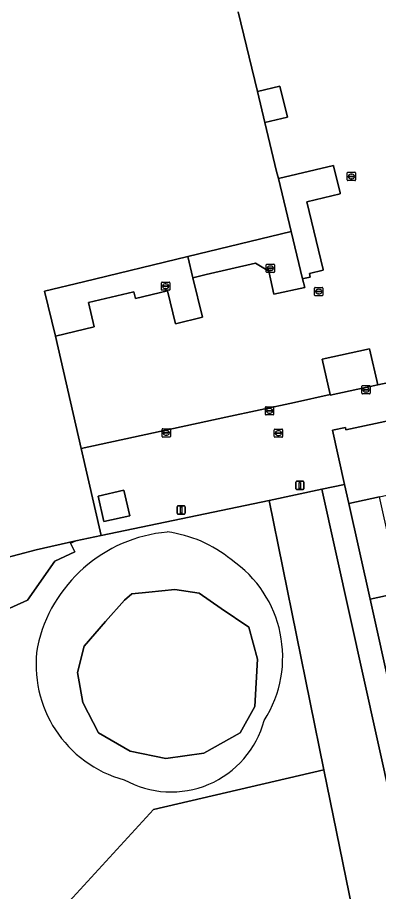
# Model space of a CAD drawing. Extents: x 164494 to 166241, y 382475 to 384495.
# Drawn here: x 164592.4 to 164636.4, y 383378.9 to 383485.2 of the extents above; entities that cross this region are included whole.
import ezdxf

# ---------------------------------------------------------------- set-up
doc = ezdxf.new("R2010")
doc.units = 0
for name, color, linetype in [('IMGEO_Erf', 7, 'Continuous'), ('IMGEO_Groenvoorziening', 7, 'Continuous'), ('IMGEO_Kolk', 7, 'Continuous'), ('IMGEO_Lichtmast', 7, 'Continuous'), ('IMGEO_Loofbos', 7, 'Continuous'), ('IMGEO_Meer_plas_ven_vijver', 7, 'Continuous'), ('IMGEO_Oever', 7, 'Continuous'), ('IMGEO_Pand', 7, 'Continuous'), ('IMGEO_Rijbaan_lokaal_open', 7, 'Continuous'), ('IMGEO_Rioolput', 7, 'Continuous')]:
    doc.layers.add(name, color=color, linetype=linetype)

msp = doc.modelspace()

# ---------------------------------------------------------------- linework, layer by layer
at = {"layer": 'IMGEO_Erf'}
msp.add_lwpolyline([(164619.3, 383485.93), (164621.63, 383476.21), (164624.37, 383476.87), (164625.27, 383473.12), (164622.53, 383472.46), (164623.96, 383466.5), (164624.17, 383465.63), (164630.87, 383467.22), (164630.88, 383467.19), (164631.68, 383463.91), (164631.7, 383463.79), (164627.62, 383462.8), (164629.62, 383454.56), (164629.64, 383454.48), (164627.96, 383454.09), (164628.06, 383453.66), (164627.22, 383453.46), (164627.11, 383453.43), (164627.38, 383452.37), (164623.62, 383451.57), (164623, 383454.36), (164621.37, 383455.34), (164615.37, 383453.95), (164613.78, 383453.58), (164614.94, 383448.76), (164611.66, 383447.97), (164610.7, 383451.97), (164606.8, 383451.04), (164606.6, 383451.87), (164601.05, 383450.54), (164601.76, 383447.6), (164597.06, 383446.46), (164600.16, 383432.81), (164617.76, 383436.6), (164626.15, 383438.39), (164630.47, 383439.35), (164629.51, 383443.66), (164635.28, 383444.91), (164636.26, 383440.53), (164639.94, 383441.33)], dxfattribs=at)
at = {"layer": 'IMGEO_Groenvoorziening'}
for points in [[(164623.04, 383426.49), (164602.59, 383422.21), (164599.53, 383421.57), (164598.87, 383421.28), (164599.41, 383420.22), (164596.95, 383419.08), (164593.64, 383414.33), (164577.89, 383407.25), (164571.44, 383410.1), (164572.58, 383405.52)], [(164729.61, 383351.14), (164697.66, 383344.85), (164675.64, 383344.43), (164673.05, 383330.95), (164628.84, 383339.41), (164614.57, 383348.52), (164597.4, 383369.21), (164596.05, 383374.78), (164608.98, 383388.87), (164629.72, 383393.71), (164623.04, 383426.49)]]:
    msp.add_lwpolyline(points, dxfattribs=at)
for points in [[(164594.71, 383420.46), (164590.38, 383419.34), (164579.48, 383417.16), (164570.17, 383415.29), (164570.28, 383414.79), (164571.44, 383410.1), (164577.89, 383407.25), (164593.64, 383414.33), (164596.95, 383419.08), (164599.41, 383420.22), (164598.87, 383421.28), (164599.53, 383421.57)], [(164675.64, 383344.43), (164647.88, 383359.09), (164635.47, 383365.51), (164629.72, 383393.71), (164608.98, 383388.87), (164596.05, 383374.78), (164597.4, 383369.21), (164614.57, 383348.52), (164628.84, 383339.41), (164673.05, 383330.95)]]:
    msp.add_lwpolyline(points, close=True, dxfattribs=at)
for centre, radius, start, end in [((164612.26, 383404.89), 17.82, 95.1536, 167.7369), ((164608.7, 383407.45), 15.32, 50.6157, 82.6687), ((164610.35, 383407.42), 14.35, 327.5301, 55.7613), ((164609.18, 383406.5), 14.5, 171.3894, 254.9393), ((164611.12, 383402.75), 11.73, 240.8598, 345.0195)]:
    msp.add_arc(centre, radius, start, end, dxfattribs=at)
at = {"layer": 'IMGEO_Kolk'}
for p, q in [((164632.56, 383465.47), (164632.56, 383466.32)), ((164632.64, 383466.4), (164633.49, 383466.4)), ((164632.82, 383465.89), (164632.82, 383465.9)), ((164632.86, 383465.94), (164633.26, 383465.94)), ((164633.26, 383465.85), (164632.86, 383465.85)), ((164633.05, 383466.17), (164633.08, 383466.17)), ((164633.31, 383465.9), (164633.31, 383465.89)), ((164633.56, 383466.32), (164633.56, 383465.47)), ((164633.49, 383465.39), (164632.64, 383465.39)), ((164633.07, 383465.62), (164633.05, 383465.62)), ((164622.78, 383455.22), (164623.63, 383455.22)), ((164622.7, 383454.29), (164622.7, 383455.14)), ((164623.63, 383454.22), (164622.78, 383454.22)), ((164622.96, 383454.71), (164622.96, 383454.72)), ((164623, 383454.76), (164623.4, 383454.76)), ((164623.4, 383454.67), (164623, 383454.67)), ((164623.19, 383455), (164623.21, 383455)), ((164623.21, 383454.44), (164623.19, 383454.44)), ((164623.44, 383454.72), (164623.44, 383454.71)), ((164623.7, 383455.14), (164623.7, 383454.29)), ((164609.96, 383452.11), (164609.96, 383452.96)), ((164610.03, 383453.04), (164610.88, 383453.04)), ((164610.88, 383452.04), (164610.03, 383452.04)), ((164610.21, 383452.53), (164610.21, 383452.54)), ((164610.65, 383452.49), (164610.25, 383452.49)), ((164610.26, 383452.58), (164610.66, 383452.58)), ((164610.44, 383452.82), (164610.47, 383452.82)), ((164610.47, 383452.26), (164610.44, 383452.26)), ((164610.7, 383452.54), (164610.7, 383452.53)), ((164610.96, 383452.96), (164610.96, 383452.11)), ((164628.59, 383451.46), (164628.59, 383452.32)), ((164628.66, 383452.39), (164629.52, 383452.39)), ((164629.08, 383452.17), (164629.1, 383452.17)), ((164629.59, 383452.32), (164629.59, 383451.46)), ((164629.52, 383451.39), (164628.66, 383451.39)), ((164628.85, 383451.88), (164628.85, 383451.9)), ((164628.89, 383451.93), (164629.29, 383451.93)), ((164629.28, 383451.85), (164628.89, 383451.85)), ((164629.1, 383451.61), (164629.07, 383451.61)), ((164629.33, 383451.9), (164629.33, 383451.88)), ((164634.34, 383439.52), (164634.34, 383440.37)), ((164634.41, 383440.45), (164635.27, 383440.45)), ((164635.34, 383440.37), (164635.34, 383439.52)), ((164635.27, 383439.45), (164634.41, 383439.45)), ((164634.6, 383439.94), (164634.6, 383439.95)), ((164634.64, 383439.99), (164635.04, 383439.99)), ((164635.04, 383439.9), (164634.64, 383439.9)), ((164634.83, 383440.23), (164634.85, 383440.23)), ((164634.85, 383439.67), (164634.83, 383439.67)), ((164635.08, 383439.95), (164635.08, 383439.94)), ((164622.6, 383436.95), (164622.6, 383437.81)), ((164622.67, 383437.88), (164623.53, 383437.88)), ((164622.86, 383437.37), (164622.86, 383437.39)), ((164622.9, 383437.42), (164623.3, 383437.42)), ((164623.3, 383437.34), (164622.9, 383437.34)), ((164623.09, 383437.66), (164623.11, 383437.66)), ((164623.34, 383437.39), (164623.34, 383437.37)), ((164623.6, 383437.81), (164623.6, 383436.95)), ((164623.53, 383436.88), (164622.67, 383436.88)), ((164623.11, 383437.1), (164623.08, 383437.1)), ((164610.03, 383434.27), (164610.03, 383435.12)), ((164610.1, 383435.2), (164610.95, 383435.2)), ((164611.03, 383435.12), (164611.03, 383434.27)), ((164610.95, 383434.19), (164610.1, 383434.19)), ((164610.28, 383434.69), (164610.28, 383434.7)), ((164610.72, 383434.65), (164610.32, 383434.65)), ((164610.33, 383434.74), (164610.72, 383434.74)), ((164610.51, 383434.97), (164610.54, 383434.97)), ((164610.54, 383434.42), (164610.51, 383434.42)), ((164610.77, 383434.7), (164610.77, 383434.69))]:
    msp.add_line(p, q, dxfattribs=at)
for points in [[(164632.56, 383465.47), (164632.56, 383466.32)], [(164632.64, 383466.4), (164633.49, 383466.4)], [(164633.56, 383466.32), (164633.56, 383465.47)], [(164633.49, 383465.39), (164632.64, 383465.39)], [(164622.78, 383455.22), (164623.63, 383455.22)], [(164622.7, 383454.29), (164622.7, 383455.14)], [(164623.63, 383454.22), (164622.78, 383454.22)], [(164623.7, 383455.14), (164623.7, 383454.29)], [(164609.96, 383452.11), (164609.96, 383452.96)], [(164610.03, 383453.04), (164610.88, 383453.04)], [(164610.88, 383452.04), (164610.03, 383452.04)], [(164610.96, 383452.96), (164610.96, 383452.11)], [(164628.59, 383451.46), (164628.59, 383452.32)], [(164628.66, 383452.39), (164629.52, 383452.39)], [(164629.59, 383452.32), (164629.59, 383451.46)], [(164629.52, 383451.39), (164628.66, 383451.39)], [(164634.34, 383439.52), (164634.34, 383440.37)], [(164634.41, 383440.45), (164635.27, 383440.45)], [(164635.34, 383440.37), (164635.34, 383439.52)], [(164635.27, 383439.45), (164634.41, 383439.45)], [(164622.6, 383436.95), (164622.6, 383437.81)], [(164622.67, 383437.88), (164623.53, 383437.88)], [(164623.6, 383437.81), (164623.6, 383436.95)], [(164623.53, 383436.88), (164622.67, 383436.88)], [(164610.03, 383434.27), (164610.03, 383435.12)], [(164610.1, 383435.2), (164610.95, 383435.2)], [(164611.03, 383435.12), (164611.03, 383434.27)], [(164610.95, 383434.19), (164610.1, 383434.19)]]:
    msp.add_lwpolyline(points, dxfattribs=at)
for centre, radius, start, end in [((164632.64, 383466.32), 0.0765, 91.552, 178.448), ((164632.64, 383466.32), 0.0765, 91.552, 178.448), ((164632.86, 383465.9), 0.0403, 85.8775, 175.7526), ((164632.86, 383465.89), 0.0366, 178.938, 274.7102), ((164633.27, 383465.9), 0.0386, 1.7309, 96.639), ((164633.26, 383465.89), 0.043, 264.8664, 352.4533), ((164633.49, 383466.32), 0.0765, 1.552, 88.448), ((164633.49, 383466.32), 0.0765, 1.552, 88.448), ((164632.64, 383465.47), 0.0765, 181.552, 268.448), ((164632.64, 383465.47), 0.0765, 181.552, 268.448), ((164633.49, 383465.47), 0.0765, 271.552, 358.448), ((164633.49, 383465.47), 0.0765, 271.552, 358.448), ((164622.78, 383455.14), 0.0765, 91.552, 178.448), ((164622.78, 383455.14), 0.0765, 91.552, 178.448), ((164623.63, 383455.14), 0.0765, 1.552, 88.448), ((164623.63, 383455.14), 0.0765, 1.552, 88.448), ((164622.78, 383454.29), 0.0765, 181.552, 268.448), ((164622.78, 383454.29), 0.0765, 181.552, 268.448), ((164623, 383454.72), 0.0403, 85.8775, 175.7526), ((164623, 383454.71), 0.0366, 178.938, 274.7102), ((164623.41, 383454.72), 0.0386, 1.7309, 96.639), ((164623.4, 383454.72), 0.043, 264.8664, 352.4533), ((164623.63, 383454.29), 0.0765, 271.552, 358.448), ((164623.63, 383454.29), 0.0765, 271.552, 358.448), ((164610.03, 383452.96), 0.0765, 91.552, 178.448), ((164610.03, 383452.96), 0.0765, 91.552, 178.448), ((164610.03, 383452.11), 0.0765, 181.552, 268.448), ((164610.03, 383452.11), 0.0765, 181.552, 268.448), ((164610.26, 383452.54), 0.0403, 85.8775, 175.7526), ((164610.25, 383452.53), 0.0366, 178.938, 274.7102), ((164610.66, 383452.54), 0.043, 264.8664, 352.4533), ((164610.66, 383452.54), 0.0386, 1.7309, 96.639), ((164610.88, 383452.96), 0.0765, 1.552, 88.448), ((164610.88, 383452.96), 0.0765, 1.552, 88.448), ((164610.88, 383452.11), 0.0765, 271.552, 358.448), ((164610.88, 383452.11), 0.0765, 271.552, 358.448), ((164628.66, 383452.32), 0.0765, 91.552, 178.448), ((164628.66, 383452.32), 0.0765, 91.552, 178.448), ((164629.51, 383452.32), 0.0765, 1.552, 88.448), ((164629.51, 383452.32), 0.0765, 1.552, 88.448), ((164628.66, 383451.47), 0.0765, 181.552, 268.448), ((164628.66, 383451.47), 0.0765, 181.552, 268.448), ((164628.89, 383451.89), 0.0403, 85.8775, 175.7526), ((164628.88, 383451.88), 0.0366, 178.938, 274.7102), ((164629.29, 383451.89), 0.043, 264.8664, 352.4533), ((164629.29, 383451.9), 0.0386, 1.7309, 96.639), ((164629.51, 383451.47), 0.0765, 271.552, 358.448), ((164629.51, 383451.47), 0.0765, 271.552, 358.448), ((164634.42, 383440.37), 0.0765, 91.552, 178.448), ((164634.42, 383440.37), 0.0765, 91.552, 178.448), ((164635.26, 383440.37), 0.0765, 1.552, 88.448), ((164635.26, 383440.37), 0.0765, 1.552, 88.448), ((164634.42, 383439.52), 0.0765, 181.552, 268.448), ((164634.42, 383439.52), 0.0765, 181.552, 268.448), ((164634.64, 383439.95), 0.0403, 85.8775, 175.7526), ((164634.64, 383439.94), 0.0366, 178.938, 274.7102), ((164635.04, 383439.95), 0.0386, 1.7309, 96.639), ((164635.04, 383439.95), 0.043, 264.8664, 352.4533), ((164635.26, 383439.52), 0.0765, 271.552, 358.448), ((164635.26, 383439.52), 0.0765, 271.552, 358.448), ((164622.68, 383437.8), 0.0765, 91.552, 178.448), ((164622.68, 383437.8), 0.0765, 91.552, 178.448), ((164622.9, 383437.38), 0.0403, 85.8775, 175.7526), ((164622.89, 383437.37), 0.0366, 178.938, 274.7102), ((164623.3, 383437.38), 0.0386, 1.7309, 96.639), ((164623.3, 383437.38), 0.043, 264.8664, 352.4533), ((164623.52, 383437.8), 0.0765, 1.552, 88.448), ((164623.52, 383437.8), 0.0765, 1.552, 88.448), ((164622.68, 383436.96), 0.0765, 181.552, 268.448), ((164622.68, 383436.96), 0.0765, 181.552, 268.448), ((164623.52, 383436.96), 0.0765, 271.552, 358.448), ((164623.52, 383436.96), 0.0765, 271.552, 358.448), ((164610.1, 383435.12), 0.0765, 91.552, 178.448), ((164610.1, 383435.12), 0.0765, 91.552, 178.448), ((164610.95, 383435.12), 0.0765, 1.552, 88.448), ((164610.95, 383435.12), 0.0765, 1.552, 88.448), ((164610.1, 383434.27), 0.0765, 181.552, 268.448), ((164610.1, 383434.27), 0.0765, 181.552, 268.448), ((164610.32, 383434.7), 0.0403, 85.8775, 175.7526), ((164610.32, 383434.69), 0.0366, 178.938, 274.7102), ((164610.73, 383434.7), 0.0386, 1.7309, 96.639), ((164610.73, 383434.69), 0.043, 264.8664, 352.4533), ((164610.95, 383434.27), 0.0765, 271.552, 358.448), ((164610.95, 383434.27), 0.0765, 271.552, 358.448)]:
    msp.add_arc(centre, radius, start, end, dxfattribs=at)
for centre, major_axis, ratio, start_param, end_param in [((164633.05, 383465.89), (-0.387, 0.002), 0.722429, 4.712389, 7.853982), ((164633.07, 383465.89), (-0.39, 0.002), 0.717154, 1.570796, 4.712389), ((164623.19, 383454.72), (-0.387, 0.002), 0.722429, 4.712389, 7.853982), ((164623.21, 383454.72), (-0.39, 0.002), 0.717154, 1.570796, 4.712389), ((164610.44, 383452.54), (-0.387, 0.002), 0.722429, 4.712389, 7.853982), ((164610.47, 383452.54), (-0.39, 0.002), 0.717154, 1.570796, 4.712389), ((164629.08, 383451.89), (-0.387, 0.002), 0.722429, 4.712389, 7.853982), ((164629.1, 383451.89), (-0.39, 0.002), 0.717154, 1.570796, 4.712389), ((164634.83, 383439.95), (-0.387, 0.002), 0.722429, 4.712389, 7.853982), ((164634.85, 383439.95), (-0.39, 0.002), 0.717154, 1.570796, 4.712389), ((164623.09, 383437.38), (-0.387, 0.002), 0.722429, 4.712389, 7.853982), ((164623.11, 383437.38), (-0.39, 0.002), 0.717154, 1.570796, 4.712389), ((164610.51, 383434.69), (-0.387, 0.002), 0.722429, 4.712389, 7.853982), ((164610.54, 383434.69), (-0.39, 0.002), 0.717154, 1.570796, 4.712389)]:
    msp.add_ellipse(centre, major_axis=major_axis, ratio=ratio, start_param=start_param, end_param=end_param, dxfattribs=at)
at = {"layer": 'IMGEO_Lichtmast'}
for p, q in [((164626.3, 383427.91), (164626.3, 383428.71)), ((164626.3, 383428.71), (164626.3, 383427.91)), ((164626.4, 383428.81), (164627.19, 383428.81)), ((164627.19, 383428.81), (164626.4, 383428.81)), ((164627.29, 383428.71), (164627.29, 383427.91)), ((164627.29, 383427.91), (164627.29, 383428.71)), ((164627.19, 383427.81), (164626.4, 383427.81)), ((164626.4, 383427.81), (164627.19, 383427.81)), ((164611.84, 383424.92), (164611.84, 383425.71)), ((164611.84, 383425.71), (164611.84, 383424.92)), ((164611.94, 383425.81), (164612.73, 383425.81)), ((164612.73, 383425.81), (164611.94, 383425.81)), ((164612.83, 383425.71), (164612.83, 383424.92)), ((164612.83, 383424.92), (164612.83, 383425.71)), ((164612.73, 383424.82), (164611.94, 383424.82)), ((164611.94, 383424.82), (164612.73, 383424.82))]:
    msp.add_line(p, q, dxfattribs=at)
for points in [[(164626.72, 383428.68), (164626.87, 383428.68), (164626.87, 383427.93), (164626.72, 383427.93), (164626.72, 383428.68)], [(164612.26, 383425.69), (164612.41, 383425.69), (164612.41, 383424.94), (164612.26, 383424.94), (164612.26, 383425.69)]]:
    msp.add_lwpolyline(points, dxfattribs=at)
for centre, start, end in [((164626.4, 383428.71), 90, 180), ((164626.4, 383428.71), 90, 180), ((164627.19, 383428.71), 0, 90), ((164627.19, 383428.71), 360, 90), ((164626.4, 383427.91), 180, 270), ((164626.4, 383427.91), 180, 270), ((164627.19, 383427.91), 270, 0), ((164627.19, 383427.91), 270, 0), ((164611.94, 383425.71), 90, 180), ((164611.94, 383425.71), 90, 180), ((164612.73, 383425.71), 0, 90), ((164612.73, 383425.71), 360, 90), ((164611.94, 383424.92), 180, 270), ((164611.94, 383424.92), 180, 270), ((164612.73, 383424.92), 270, 0), ((164612.73, 383424.92), 270, 0)]:
    msp.add_arc(centre, 0.1, start, end, dxfattribs=at)
at = {"layer": 'IMGEO_Loofbos'}
msp.add_lwpolyline([(164553.92, 383494.84), (164570.17, 383415.29), (164579.48, 383417.16), (164590.38, 383419.34), (164594.71, 383420.46), (164599.53, 383421.57), (164602.59, 383422.21), (164600.16, 383432.81), (164597.06, 383446.46), (164595.73, 383451.93), (164600.44, 383453.07), (164613.15, 383456.15), (164625.72, 383459.2), (164624.17, 383465.63), (164623.96, 383466.5), (164622.53, 383472.46), (164621.63, 383476.21), (164619.3, 383485.93)], dxfattribs=at)
for points in [[(164629.47, 383427.84), (164623.04, 383426.49), (164629.72, 383393.71), (164635.47, 383365.51), (164647.88, 383359.09), (164645.86, 383367.42), (164643, 383366.76)], [(164638, 383402.61), (164635.36, 383414.47), (164632.76, 383426.09), (164632.24, 383428.43), (164629.47, 383427.84), (164643, 383366.76), (164645.86, 383367.42), (164645.82, 383367.57), (164643.2, 383379.34), (164640.57, 383391.13)]]:
    msp.add_lwpolyline(points, close=True, dxfattribs=at)
at = {"layer": 'IMGEO_Meer_plas_ven_vijver'}
msp.add_lwpolyline([(164614.52, 383415.19), (164611.56, 383415.65), (164608.39, 383415.33), (164606.32, 383415.12), (164605.45, 383414.36), (164603.15, 383411.74), (164600.54, 383408.76), (164599.71, 383405.54), (164600.39, 383401.9), (164602.28, 383398.23), (164606.14, 383395.97), (164610.46, 383395.1), (164615.1, 383395.74), (164619.51, 383398.23), (164621.3, 383401.4), (164621.62, 383407.19), (164620.57, 383411.05), (164617.21, 383413.35)], close=True, dxfattribs=at)
at = {"layer": 'IMGEO_Oever'}
msp.add_lwpolyline([(164614.52, 383415.19), (164617.21, 383413.35), (164620.57, 383411.05), (164621.62, 383407.19), (164621.3, 383401.4), (164619.51, 383398.23), (164615.1, 383395.74), (164610.46, 383395.1), (164606.14, 383395.97), (164602.28, 383398.23), (164600.39, 383401.9), (164599.71, 383405.54), (164600.54, 383408.76), (164603.15, 383411.74), (164605.45, 383414.36), (164606.32, 383415.12), (164608.39, 383415.33), (164611.56, 383415.65)], close=True, dxfattribs=at)
for centre, radius, start, end in [((164612.26, 383404.89), 17.82, 95.1536, 167.7369), ((164608.7, 383407.45), 15.32, 50.6157, 82.6687), ((164610.35, 383407.42), 14.35, 327.5301, 55.7613), ((164609.18, 383406.5), 14.5, 171.3894, 254.9393), ((164611.12, 383402.75), 11.73, 240.8598, 345.0195)]:
    msp.add_arc(centre, radius, start, end, dxfattribs=at)
at = {"layer": 'IMGEO_Pand'}
for points in [[(164624.37, 383476.87), (164621.63, 383476.21), (164622.53, 383472.46), (164625.27, 383473.12)], [(164630.87, 383467.22), (164624.17, 383465.63), (164625.72, 383459.2), (164627.11, 383453.43), (164627.22, 383453.46), (164628.06, 383453.66), (164627.96, 383454.09), (164629.64, 383454.48), (164629.62, 383454.56), (164627.62, 383462.8), (164631.7, 383463.79), (164631.68, 383463.91), (164630.88, 383467.19)], [(164625.72, 383459.2), (164613.15, 383456.15), (164613.78, 383453.58), (164615.37, 383453.95), (164621.37, 383455.34), (164623, 383454.36), (164623.62, 383451.57), (164627.38, 383452.37), (164627.11, 383453.43)], [(164610.7, 383451.97), (164611.66, 383447.97), (164614.94, 383448.76), (164613.78, 383453.58), (164613.15, 383456.15), (164600.44, 383453.07), (164595.73, 383451.93), (164597.06, 383446.46), (164601.76, 383447.6), (164601.05, 383450.54), (164606.6, 383451.87), (164606.8, 383451.04)], [(164635.28, 383444.91), (164629.51, 383443.66), (164630.47, 383439.35), (164630.49, 383439.28), (164636.26, 383440.53)], [(164638.85, 383433.93), (164646.88, 383435.67), (164646.43, 383437.88), (164646.39, 383438.04), (164638.28, 383436.33), (164632.39, 383435.08), (164632.33, 383435.37), (164630.77, 383435.04), (164632.24, 383428.43), (164632.76, 383426.09), (164636.47, 383426.92), (164640.24, 383427.78)], [(164606.08, 383424.6), (164605.38, 383427.72), (164602.26, 383427.02), (164602.95, 383423.9)], [(164636.47, 383426.92), (164632.76, 383426.09), (164635.36, 383414.47), (164639.06, 383415.3)], [(164645.99, 383409.01), (164640.74, 383407.77), (164639.06, 383415.3), (164635.36, 383414.47), (164638, 383402.61), (164641.7, 383403.44), (164647.02, 383404.63)]]:
    msp.add_lwpolyline(points, close=True, dxfattribs=at)
at = {"layer": 'IMGEO_Rijbaan_lokaal_open'}
for points in [[(164653.11, 383433.93), (164653.26, 383433.65), (164650.16, 383445.64), (164647.87, 383443.04), (164639.94, 383441.33), (164636.26, 383440.53), (164630.49, 383439.28), (164630.47, 383439.35), (164626.15, 383438.39), (164617.76, 383436.6), (164600.16, 383432.81), (164602.59, 383422.21), (164623.04, 383426.49), (164629.47, 383427.84), (164632.24, 383428.43), (164630.77, 383435.04)], [(164630.77, 383435.04), (164632.33, 383435.37), (164632.39, 383435.08), (164638.28, 383436.33), (164646.39, 383438.04), (164646.43, 383437.88)]]:
    msp.add_lwpolyline(points, dxfattribs=at)
msp.add_lwpolyline([(164606.08, 383424.6), (164602.95, 383423.9), (164602.26, 383427.02), (164605.38, 383427.72)], close=True, dxfattribs=at)
at = {"layer": 'IMGEO_Rioolput'}
for p, q in [((164623.68, 383434.24), (164623.68, 383435.09)), ((164623.76, 383435.17), (164624.61, 383435.17)), ((164624.68, 383435.09), (164624.68, 383434.24)), ((164624.61, 383434.17), (164623.76, 383434.17)), ((164623.94, 383434.66), (164623.94, 383434.67)), ((164623.98, 383434.71), (164624.38, 383434.71)), ((164624.38, 383434.62), (164623.98, 383434.62)), ((164624.17, 383434.95), (164624.19, 383434.95)), ((164624.19, 383434.39), (164624.17, 383434.39)), ((164624.42, 383434.67), (164624.42, 383434.66))]:
    msp.add_line(p, q, dxfattribs=at)
for points in [[(164623.68, 383434.24), (164623.68, 383435.09)], [(164623.76, 383435.17), (164624.61, 383435.17)], [(164624.68, 383435.09), (164624.68, 383434.24)], [(164624.61, 383434.17), (164623.76, 383434.17)]]:
    msp.add_lwpolyline(points, dxfattribs=at)
for centre, radius, start, end in [((164623.76, 383435.09), 0.0765, 91.552, 178.448), ((164623.76, 383435.09), 0.0765, 91.552, 178.448), ((164624.61, 383435.09), 0.0765, 1.552, 88.448), ((164624.61, 383435.09), 0.0765, 1.552, 88.448), ((164623.76, 383434.24), 0.0765, 181.552, 268.448), ((164623.76, 383434.24), 0.0765, 181.552, 268.448), ((164623.98, 383434.67), 0.0403, 85.8775, 175.7526), ((164623.98, 383434.66), 0.0366, 178.938, 274.7102), ((164624.39, 383434.67), 0.0386, 1.7309, 96.639), ((164624.38, 383434.67), 0.043, 264.8664, 352.4533), ((164624.61, 383434.24), 0.0765, 271.552, 358.448), ((164624.61, 383434.24), 0.0765, 271.552, 358.448)]:
    msp.add_arc(centre, radius, start, end, dxfattribs=at)
for centre, major_axis, ratio, start_param, end_param in [((164624.17, 383434.67), (-0.387, 0.002), 0.722429, 4.712389, 7.853982), ((164624.19, 383434.67), (-0.39, 0.002), 0.717154, 1.570796, 4.712389)]:
    msp.add_ellipse(centre, major_axis=major_axis, ratio=ratio, start_param=start_param, end_param=end_param, dxfattribs=at)

doc.saveas('drawing.dxf')
